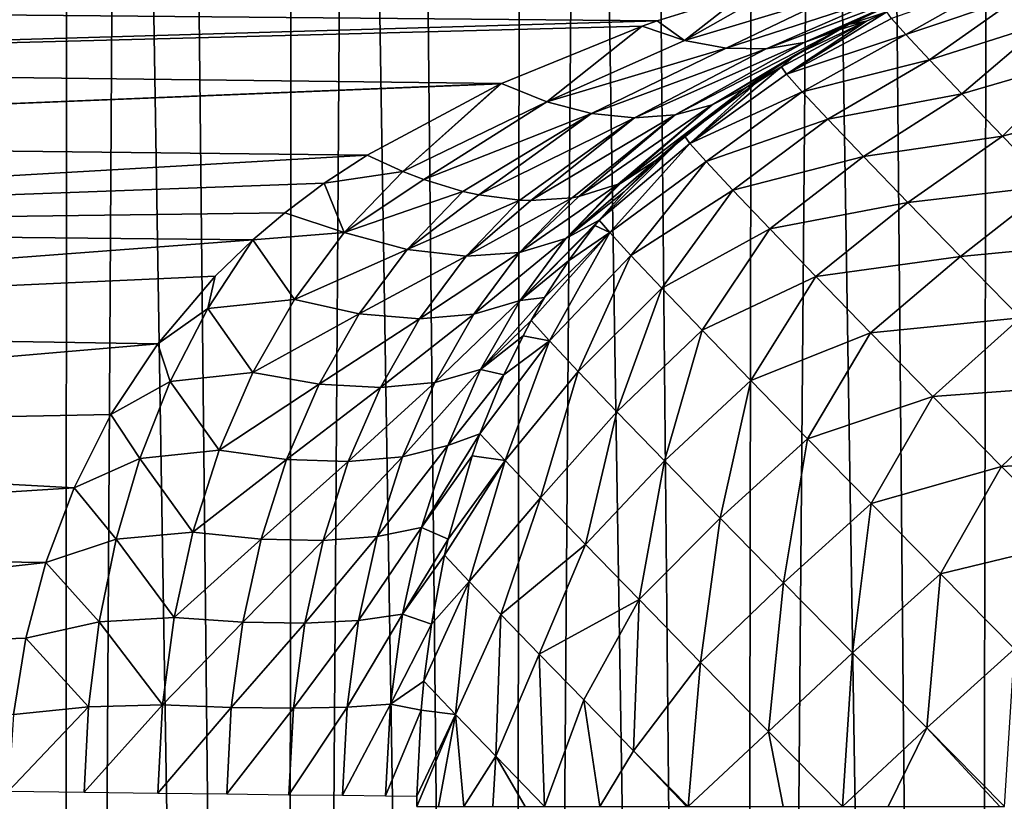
# Model space of a CAD drawing. Header units: millimetres. Extents: x -110 to 110, y 0 to 80.
# Tile 291 of 439: x 67.55 to 69.82, y 26.05 to 27.85. Entities that reach past the tile are written whole.
import ezdxf

# ---------------------------------------------------------------- set-up
doc = ezdxf.new("R2010")
doc.units = ezdxf.units.MM
doc.header["$LTSCALE"] = 59.460957
for name, color, linetype in [('103', 7, 'CONTINUOUS'), ('146', 7, 'CONTINUOUS'), ('229', 7, 'CONTINUOUS'), ('230', 7, 'CONTINUOUS'), ('30', 7, 'CONTINUOUS'), ('54', 7, 'CONTINUOUS'), ('6', 7, 'CONTINUOUS'), ('92', 7, 'CONTINUOUS')]:
    doc.layers.add(name, color=color, linetype=linetype)

msp = doc.modelspace()

# ---------------------------------------------------------------- linework, layer by layer
at = {"layer": '103', "color": 7, "linetype": 'CONTINUOUS'}
for points in [[(69.5602, 27.8517, 50.2725), (69.5932, 27.8146, 50.5086), (69.8196, 27.9432, 50.2752), (69.5602, 27.8517, 50.2725)], [(69.8196, 27.9432, 50.2752), (69.5932, 27.8146, 50.5086), (69.8551, 27.9036, 50.5117), (69.8196, 27.9432, 50.2752)], [(69.5932, 27.8146, 50.5086), (69.6475, 27.7563, 50.7363), (69.8551, 27.9036, 50.5117), (69.5932, 27.8146, 50.5086)], [(69.8551, 27.9036, 50.5117), (69.6475, 27.7563, 50.7363), (69.9135, 27.8412, 50.7386), (69.8551, 27.9036, 50.5117)], [(69.5491, 27.867, 50.032), (69.5019, 27.8456, 50.0316), (69.3178, 27.7235, 50.2868), (69.5491, 27.867, 50.032)], [(69.5491, 27.867, 50.032), (69.3178, 27.7235, 50.2868), (69.5602, 27.8517, 50.2725), (69.5491, 27.867, 50.032)], [(69.5019, 27.8456, 50.0316), (69.3057, 27.7401, 50.0298), (69.3178, 27.7235, 50.2868), (69.5019, 27.8456, 50.0316)], [(69.5602, 27.8517, 50.2725), (69.3178, 27.7235, 50.2868), (69.5932, 27.8146, 50.5086), (69.5602, 27.8517, 50.2725)], [(69.6475, 27.7563, 50.7363), (69.7223, 27.6778, 50.9519), (69.9135, 27.8412, 50.7386), (69.6475, 27.7563, 50.7363)], [(69.9135, 27.8412, 50.7386), (69.7223, 27.6778, 50.9519), (69.9936, 27.7573, 50.9514), (69.9135, 27.8412, 50.7386)], [(69.3178, 27.7235, 50.2868), (69.3539, 27.683, 50.5389), (69.5932, 27.8146, 50.5086), (69.3178, 27.7235, 50.2868)], [(69.5932, 27.8146, 50.5086), (69.3539, 27.683, 50.5389), (69.6475, 27.7563, 50.7363), (69.5932, 27.8146, 50.5086)], [(69.3539, 27.683, 50.5389), (69.4132, 27.6194, 50.7817), (69.6475, 27.7563, 50.7363), (69.3539, 27.683, 50.5389)], [(69.6475, 27.7563, 50.7363), (69.4132, 27.6194, 50.7817), (69.7223, 27.6778, 50.9519), (69.6475, 27.7563, 50.7363)], [(69.7223, 27.6778, 50.9519), (69.8163, 27.5803, 51.1515), (69.9936, 27.7573, 50.9514), (69.7223, 27.6778, 50.9519)], [(69.9936, 27.7573, 50.9514), (69.8163, 27.5803, 51.1515), (70.094, 27.6535, 51.1461), (69.9936, 27.7573, 50.9514)], [(69.3057, 27.7401, 50.0298), (69.2475, 27.703, 50.0291), (69.0945, 27.5638, 50.2922), (69.3057, 27.7401, 50.0298)], [(69.3057, 27.7401, 50.0298), (69.0945, 27.5638, 50.2922), (69.3178, 27.7235, 50.2868), (69.3057, 27.7401, 50.0298)], [(69.2475, 27.703, 50.0291), (69.082, 27.581, 50.027), (69.0945, 27.5638, 50.2922), (69.2475, 27.703, 50.0291)], [(69.3178, 27.7235, 50.2868), (69.0945, 27.5638, 50.2922), (69.3539, 27.683, 50.5389), (69.3178, 27.7235, 50.2868)], [(69.0945, 27.5638, 50.2922), (69.132, 27.5218, 50.5522), (69.3539, 27.683, 50.5389), (69.0945, 27.5638, 50.2922)], [(69.3539, 27.683, 50.5389), (69.132, 27.5218, 50.5522), (69.4132, 27.6194, 50.7817), (69.3539, 27.683, 50.5389)], [(69.4132, 27.6194, 50.7817), (69.4949, 27.5337, 51.0107), (69.7223, 27.6778, 50.9519), (69.4132, 27.6194, 50.7817)], [(69.7223, 27.6778, 50.9519), (69.4949, 27.5337, 51.0107), (69.8163, 27.5803, 51.1515), (69.7223, 27.6778, 50.9519)], [(69.8163, 27.5803, 51.1515), (69.9279, 27.4655, 51.332), (70.094, 27.6535, 51.1461), (69.8163, 27.5803, 51.1515)], [(69.132, 27.5218, 50.5522), (69.1938, 27.4556, 50.8024), (69.4132, 27.6194, 50.7817), (69.132, 27.5218, 50.5522)], [(69.4132, 27.6194, 50.7817), (69.1938, 27.4556, 50.8024), (69.4949, 27.5337, 51.0107), (69.4132, 27.6194, 50.7817)], [(69.0945, 27.5638, 50.2922), (69.082, 27.581, 50.027), (68.8854, 27.387, 50.1611), (69.0945, 27.5638, 50.2922)], [(68.8854, 27.387, 50.1611), (69.082, 27.581, 50.027), (68.9426, 27.452, 50.1007), (68.8854, 27.387, 50.1611)], [(69.082, 27.581, 50.027), (69.0165, 27.5249, 50.026), (68.9426, 27.452, 50.1007), (69.082, 27.581, 50.027)], [(69.4949, 27.5337, 51.0107), (69.5975, 27.4274, 51.2222), (69.8163, 27.5803, 51.1515), (69.4949, 27.5337, 51.0107)], [(69.8163, 27.5803, 51.1515), (69.5975, 27.4274, 51.2222), (69.9279, 27.4655, 51.332), (69.8163, 27.5803, 51.1515)], [(68.9101, 27.3579, 50.4193), (69.0945, 27.5638, 50.2922), (68.8854, 27.387, 50.1611), (68.9101, 27.3579, 50.4193)], [(69.132, 27.5218, 50.5522), (69.0945, 27.5638, 50.2922), (68.9101, 27.3579, 50.4193), (69.132, 27.5218, 50.5522)], [(68.9585, 27.3051, 50.6705), (69.132, 27.5218, 50.5522), (68.9101, 27.3579, 50.4193), (68.9585, 27.3051, 50.6705)], [(69.1938, 27.4556, 50.8024), (69.132, 27.5218, 50.5522), (68.9585, 27.3051, 50.6705), (69.1938, 27.4556, 50.8024)], [(69.1938, 27.4556, 50.8024), (69.2787, 27.3666, 51.0383), (69.4949, 27.5337, 51.0107), (69.1938, 27.4556, 50.8024)], [(69.4949, 27.5337, 51.0107), (69.2787, 27.3666, 51.0383), (69.5975, 27.4274, 51.2222), (69.4949, 27.5337, 51.0107)], [(69.0297, 27.2297, 50.9102), (69.1938, 27.4556, 50.8024), (68.9585, 27.3051, 50.6705), (69.0297, 27.2297, 50.9102)], [(69.2787, 27.3666, 51.0383), (69.1938, 27.4556, 50.8024), (69.0297, 27.2297, 50.9102), (69.2787, 27.3666, 51.0383)], [(69.5975, 27.4274, 51.2222), (69.719, 27.3025, 51.4122), (69.9279, 27.4655, 51.332), (69.5975, 27.4274, 51.2222)], [(69.9279, 27.4655, 51.332), (69.719, 27.3025, 51.4122), (70.0552, 27.3354, 51.4903), (69.9279, 27.4655, 51.332)], [(69.2787, 27.3666, 51.0383), (69.3852, 27.2563, 51.2557), (69.5975, 27.4274, 51.2222), (69.2787, 27.3666, 51.0383)], [(69.5975, 27.4274, 51.2222), (69.3852, 27.2563, 51.2557), (69.719, 27.3025, 51.4122), (69.5975, 27.4274, 51.2222)], [(68.9101, 27.3579, 50.4193), (68.8854, 27.387, 50.1611), (68.8752, 27.3745, 50.1722), (68.9101, 27.3579, 50.4193)], [(68.9101, 27.3579, 50.4193), (68.8752, 27.3745, 50.1722), (68.814, 27.2929, 50.2398), (68.9101, 27.3579, 50.4193)], [(69.1225, 27.133, 51.1343), (69.2787, 27.3666, 51.0383), (69.0297, 27.2297, 50.9102), (69.1225, 27.133, 51.1343)], [(69.3852, 27.2563, 51.2557), (69.2787, 27.3666, 51.0383), (69.1225, 27.133, 51.1343), (69.3852, 27.2563, 51.2557)], [(68.7707, 27.1082, 50.5943), (68.9101, 27.3579, 50.4193), (68.7283, 27.1549, 50.3389), (68.7707, 27.1082, 50.5943)], [(68.7283, 27.1549, 50.3389), (68.9101, 27.3579, 50.4193), (68.7589, 27.2079, 50.303), (68.7283, 27.1549, 50.3389)], [(68.7589, 27.2079, 50.303), (68.9101, 27.3579, 50.4193), (68.814, 27.2929, 50.2398), (68.7589, 27.2079, 50.303)], [(68.9585, 27.3051, 50.6705), (68.9101, 27.3579, 50.4193), (68.7707, 27.1082, 50.5943), (68.9585, 27.3051, 50.6705)], [(69.719, 27.3025, 51.4122), (69.8575, 27.1611, 51.5775), (70.0552, 27.3354, 51.4903), (69.719, 27.3025, 51.4122)], [(68.8369, 27.0377, 50.8392), (68.9585, 27.3051, 50.6705), (68.7707, 27.1082, 50.5943), (68.8369, 27.0377, 50.8392)], [(69.0297, 27.2297, 50.9102), (68.9585, 27.3051, 50.6705), (68.8369, 27.0377, 50.8392), (69.0297, 27.2297, 50.9102)], [(69.3852, 27.2563, 51.2557), (69.5115, 27.1266, 51.4507), (69.719, 27.3025, 51.4122), (69.3852, 27.2563, 51.2557)], [(69.719, 27.3025, 51.4122), (69.5115, 27.1266, 51.4507), (69.8575, 27.1611, 51.5775), (69.719, 27.3025, 51.4122)], [(69.2353, 27.0166, 51.3391), (69.3852, 27.2563, 51.2557), (69.1225, 27.133, 51.1343), (69.2353, 27.0166, 51.3391)], [(69.5115, 27.1266, 51.4507), (69.3852, 27.2563, 51.2557), (69.2353, 27.0166, 51.3391), (69.5115, 27.1266, 51.4507)], [(68.9257, 26.9449, 51.069), (69.0297, 27.2297, 50.9102), (68.8369, 27.0377, 50.8392), (68.9257, 26.9449, 51.069)], [(69.1225, 27.133, 51.1343), (69.0297, 27.2297, 50.9102), (68.9257, 26.9449, 51.069), (69.1225, 27.133, 51.1343)], [(69.5115, 27.1266, 51.4507), (69.6552, 26.9799, 51.6198), (69.8575, 27.1611, 51.5775), (69.5115, 27.1266, 51.4507)], [(69.8575, 27.1611, 51.5775), (69.6552, 26.9799, 51.6198), (70.0105, 27.0057, 51.7151), (69.8575, 27.1611, 51.5775)], [(68.7707, 27.1082, 50.5943), (68.7283, 27.1549, 50.3389), (68.7094, 27.1199, 50.3614), (68.7707, 27.1082, 50.5943)], [(68.7707, 27.1082, 50.5943), (68.7094, 27.1199, 50.3614), (68.6653, 27.0295, 50.4148), (68.7707, 27.1082, 50.5943)], [(69.0356, 26.8313, 51.2797), (69.1225, 27.133, 51.1343), (68.9257, 26.9449, 51.069), (69.0356, 26.8313, 51.2797)], [(69.2353, 27.0166, 51.3391), (69.1225, 27.133, 51.1343), (69.0356, 26.8313, 51.2797), (69.2353, 27.0166, 51.3391)], [(69.3662, 26.8825, 51.5209), (69.5115, 27.1266, 51.4507), (69.2353, 27.0166, 51.3391), (69.3662, 26.8825, 51.5209)], [(69.6552, 26.9799, 51.6198), (69.5115, 27.1266, 51.4507), (69.3662, 26.8825, 51.5209), (69.6552, 26.9799, 51.6198)], [(68.6678, 26.832, 50.7311), (68.7707, 27.1082, 50.5943), (68.61, 26.894, 50.4835), (68.6678, 26.832, 50.7311)], [(68.61, 26.894, 50.4835), (68.7707, 27.1082, 50.5943), (68.6653, 27.0295, 50.4148), (68.61, 26.894, 50.4835)], [(68.8369, 27.0377, 50.8392), (68.7707, 27.1082, 50.5943), (68.6678, 26.832, 50.7311), (68.8369, 27.0377, 50.8392)], [(68.7495, 26.7462, 50.9653), (68.8369, 27.0377, 50.8392), (68.6678, 26.832, 50.7311), (68.7495, 26.7462, 50.9653)], [(68.9257, 26.9449, 51.069), (68.8369, 27.0377, 50.8392), (68.7495, 26.7462, 50.9653), (68.9257, 26.9449, 51.069)], [(69.1645, 26.6991, 51.4674), (69.2353, 27.0166, 51.3391), (69.0356, 26.8313, 51.2797), (69.1645, 26.6991, 51.4674)], [(69.3662, 26.8825, 51.5209), (69.2353, 27.0166, 51.3391), (69.1645, 26.6991, 51.4674), (69.3662, 26.8825, 51.5209)], [(69.6552, 26.9799, 51.6198), (69.8138, 26.8188, 51.76), (70.0105, 27.0057, 51.7151), (69.6552, 26.9799, 51.6198)], [(70.0105, 27.0057, 51.7151), (69.8138, 26.8188, 51.76), (70.1753, 26.8391, 51.8227), (70.0105, 27.0057, 51.7151)], [(69.513, 26.733, 51.6768), (69.6552, 26.9799, 51.6198), (69.3662, 26.8825, 51.5209), (69.513, 26.733, 51.6768)], [(69.8138, 26.8188, 51.76), (69.6552, 26.9799, 51.6198), (69.513, 26.733, 51.6768), (69.8138, 26.8188, 51.76)], [(68.8533, 26.6387, 51.181), (68.9257, 26.9449, 51.069), (68.7495, 26.7462, 50.9653), (68.8533, 26.6387, 51.181)], [(69.0356, 26.8313, 51.2797), (68.9257, 26.9449, 51.069), (68.8533, 26.6387, 51.181), (69.0356, 26.8313, 51.2797)], [(68.6678, 26.832, 50.7311), (68.61, 26.894, 50.4835), (68.592, 26.8428, 50.5062), (68.6678, 26.832, 50.7311)], [(69.3102, 26.5505, 51.6287), (69.3662, 26.8825, 51.5209), (69.1645, 26.6991, 51.4674), (69.3102, 26.5505, 51.6287)], [(69.513, 26.733, 51.6768), (69.3662, 26.8825, 51.5209), (69.3102, 26.5505, 51.6287), (69.513, 26.733, 51.6768)], [(68.6678, 26.832, 50.7311), (68.592, 26.8428, 50.5062), (68.5367, 26.6505, 50.5769), (68.6678, 26.832, 50.7311)], [(69.8138, 26.8188, 51.76), (69.9846, 26.6461, 51.8688), (70.1753, 26.8391, 51.8227), (69.8138, 26.8188, 51.76)], [(68.5851, 26.5535, 50.7848), (68.6678, 26.832, 50.7311), (68.5282, 26.6138, 50.5879), (68.5851, 26.5535, 50.7848)], [(68.5282, 26.6138, 50.5879), (68.6678, 26.832, 50.7311), (68.5367, 26.6505, 50.5769), (68.5282, 26.6138, 50.5879)], [(68.7495, 26.7462, 50.9653), (68.6678, 26.832, 50.7311), (68.5851, 26.5535, 50.7848), (68.7495, 26.7462, 50.9653)], [(68.9772, 26.5113, 51.3742), (69.0356, 26.8313, 51.2797), (68.8533, 26.6387, 51.181), (68.9772, 26.5113, 51.3742)], [(69.1645, 26.6991, 51.4674), (69.0356, 26.8313, 51.2797), (68.9772, 26.5113, 51.3742), (69.1645, 26.6991, 51.4674)], [(69.6731, 26.5706, 51.804), (69.8138, 26.8188, 51.76), (69.513, 26.733, 51.6768), (69.6731, 26.5706, 51.804)], [(69.9846, 26.6461, 51.8688), (69.8138, 26.8188, 51.76), (69.6731, 26.5706, 51.804), (69.9846, 26.6461, 51.8688)], [(68.6584, 26.4769, 50.971), (68.7495, 26.7462, 50.9653), (68.5851, 26.5535, 50.7848), (68.6584, 26.4769, 50.971)], [(68.8533, 26.6387, 51.181), (68.7495, 26.7462, 50.9653), (68.6584, 26.4769, 50.971), (68.8533, 26.6387, 51.181)], [(69.4701, 26.3883, 51.7609), (69.513, 26.733, 51.6768), (69.3102, 26.5505, 51.6287), (69.4701, 26.3883, 51.7609)], [(69.6731, 26.5706, 51.804), (69.513, 26.733, 51.6768), (69.4701, 26.3883, 51.7609), (69.6731, 26.5706, 51.804)], [(69.119, 26.3665, 51.541), (69.1645, 26.6991, 51.4674), (68.9772, 26.5113, 51.3742), (69.119, 26.3665, 51.541)], [(69.3102, 26.5505, 51.6287), (69.1645, 26.6991, 51.4674), (69.119, 26.3665, 51.541), (69.3102, 26.5505, 51.6287)], [(68.7469, 26.3854, 51.1433), (68.8533, 26.6387, 51.181), (68.6584, 26.4769, 50.971), (68.7469, 26.3854, 51.1433)], [(68.9772, 26.5113, 51.3742), (68.8533, 26.6387, 51.181), (68.7469, 26.3854, 51.1433), (68.9772, 26.5113, 51.3742)], [(69.8439, 26.3981, 51.9005), (69.9846, 26.6461, 51.8688), (69.6731, 26.5706, 51.804), (69.8439, 26.3981, 51.9005)], [(68.5851, 26.5535, 50.7848), (68.5282, 26.6138, 50.5879), (68.4978, 26.4546, 50.6269), (68.5851, 26.5535, 50.7848)], [(69.6413, 26.2154, 51.8615), (69.6731, 26.5706, 51.804), (69.4701, 26.3883, 51.7609), (69.6413, 26.2154, 51.8615)], [(69.8439, 26.3981, 51.9005), (69.6731, 26.5706, 51.804), (69.6413, 26.2154, 51.8615), (69.8439, 26.3981, 51.9005)], [(68.4804, 26.3235, 50.649), (68.5851, 26.5535, 50.7848), (68.4978, 26.4546, 50.6269), (68.4804, 26.3235, 50.649)], [(68.4804, 26.3235, 50.649), (68.5536, 26.2467, 50.8532), (68.5851, 26.5535, 50.7848), (68.4804, 26.3235, 50.649)], [(68.5536, 26.2467, 50.8532), (68.6584, 26.4769, 50.971), (68.5851, 26.5535, 50.7848), (68.5536, 26.2467, 50.8532)], [(69.276, 26.2072, 51.6783), (69.3102, 26.5505, 51.6287), (69.119, 26.3665, 51.541), (69.276, 26.2072, 51.6783)], [(69.4701, 26.3883, 51.7609), (69.3102, 26.5505, 51.6287), (69.276, 26.2072, 51.6783), (69.4701, 26.3883, 51.7609)], [(68.8494, 26.2802, 51.2992), (68.9772, 26.5113, 51.3742), (68.7469, 26.3854, 51.1433), (68.8494, 26.2802, 51.2992)], [(68.9644, 26.1627, 51.4366), (68.9772, 26.5113, 51.3742), (68.8494, 26.2802, 51.2992), (68.9644, 26.1627, 51.4366)], [(69.119, 26.3665, 51.541), (68.9772, 26.5113, 51.3742), (68.9644, 26.1627, 51.4366), (69.119, 26.3665, 51.541)], [(68.5536, 26.2467, 50.8532), (68.6464, 26.1506, 51.0413), (68.6584, 26.4769, 50.971), (68.5536, 26.2467, 50.8532)], [(68.6464, 26.1506, 51.0413), (68.7469, 26.3854, 51.1433), (68.6584, 26.4769, 50.971), (68.6464, 26.1506, 51.0413)], [(68.6464, 26.1506, 51.0413), (68.759, 26.0346, 51.2119), (68.7469, 26.3854, 51.1433), (68.6464, 26.1506, 51.0413)], [(68.759, 26.0346, 51.2119), (68.8494, 26.2802, 51.2992), (68.7469, 26.3854, 51.1433), (68.759, 26.0346, 51.2119)], [(69.4465, 26.0346, 51.7843), (69.4701, 26.3883, 51.7609), (69.276, 26.2072, 51.6783), (69.4465, 26.0346, 51.7843)], [(69.4465, 26.0346, 51.7843), (69.6413, 26.2154, 51.8615), (69.4701, 26.3883, 51.7609), (69.4465, 26.0346, 51.7843)], [(69.8208, 26.0346, 51.9287), (69.8439, 26.3981, 51.9005), (69.6413, 26.2154, 51.8615), (69.8208, 26.0346, 51.9287)], [(69.0904, 26.0346, 51.5535), (69.119, 26.3665, 51.541), (68.9644, 26.1627, 51.4366), (69.0904, 26.0346, 51.5535)], [(69.0904, 26.0346, 51.5535), (69.276, 26.2072, 51.6783), (69.119, 26.3665, 51.541), (69.0904, 26.0346, 51.5535)], [(68.4804, 26.3235, 50.649), (68.474, 26.2567, 50.6568), (68.5536, 26.2467, 50.8532), (68.4804, 26.3235, 50.649)], [(68.759, 26.0346, 51.2119), (68.8868, 26.0346, 51.3635), (68.8494, 26.2802, 51.2992), (68.759, 26.0346, 51.2119)], [(68.8868, 26.0346, 51.3635), (68.9644, 26.1627, 51.4366), (68.8494, 26.2802, 51.2992), (68.8868, 26.0346, 51.3635)], [(68.474, 26.2567, 50.6568), (68.4645, 26.0579, 50.6667), (68.5536, 26.2467, 50.8532), (68.474, 26.2567, 50.6568)], [(68.4645, 26.0579, 50.6667), (68.4644, 26.0346, 50.6667), (68.5536, 26.2467, 50.8532), (68.4645, 26.0579, 50.6667)], [(68.4644, 26.0346, 50.6667), (68.5143, 26.0346, 50.794), (68.5536, 26.2467, 50.8532), (68.4644, 26.0346, 50.6667)], [(68.5143, 26.0346, 50.794), (68.5729, 26.0346, 50.9175), (68.5536, 26.2467, 50.8532), (68.5143, 26.0346, 50.794)], [(68.5536, 26.2467, 50.8532), (68.5729, 26.0346, 50.9175), (68.6464, 26.1506, 51.0413), (68.5536, 26.2467, 50.8532)], [(69.0904, 26.0346, 51.5535), (69.3096, 26.0346, 51.7081), (69.276, 26.2072, 51.6783), (69.0904, 26.0346, 51.5535)], [(69.3096, 26.0346, 51.7081), (69.4465, 26.0346, 51.7843), (69.276, 26.2072, 51.6783), (69.3096, 26.0346, 51.7081)], [(69.4465, 26.0346, 51.7843), (69.5522, 26.0346, 51.834), (69.6413, 26.2154, 51.8615), (69.4465, 26.0346, 51.7843)], [(69.5522, 26.0346, 51.834), (69.8097, 26.0346, 51.9256), (69.6413, 26.2154, 51.8615), (69.5522, 26.0346, 51.834)], [(69.8097, 26.0346, 51.9256), (69.8208, 26.0346, 51.9287), (69.6413, 26.2154, 51.8615), (69.8097, 26.0346, 51.9256)], [(68.8868, 26.0346, 51.3635), (69.0864, 26.0346, 51.5503), (68.9644, 26.1627, 51.4366), (68.8868, 26.0346, 51.3635)], [(69.0864, 26.0346, 51.5503), (69.0904, 26.0346, 51.5535), (68.9644, 26.1627, 51.4366), (69.0864, 26.0346, 51.5503)], [(68.5729, 26.0346, 50.9175), (68.6397, 26.0346, 51.0368), (68.6464, 26.1506, 51.0413), (68.5729, 26.0346, 50.9175)], [(68.6397, 26.0346, 51.0368), (68.7146, 26.0346, 51.1513), (68.6464, 26.1506, 51.0413), (68.6397, 26.0346, 51.0368)], [(68.7146, 26.0346, 51.1513), (68.759, 26.0346, 51.2119), (68.6464, 26.1506, 51.0413), (68.7146, 26.0346, 51.1513)], [(68.4644, 26.0346, 50.6667), (68.4645, 26.0579, 50.6667), (68.4644, 26.0463, 50.6667), (68.4644, 26.0346, 50.6667)]]:
    msp.add_3dface(points, dxfattribs=at)
at = {"layer": '146', "color": 7, "linetype": 'CONTINUOUS'}
for points in [[(69.2193, 27.9086, 48.786), (65.4213, 27.8789, 48.8521), (69.0193, 27.8462, 48.9183), (69.2193, 27.9086, 48.786)], [(65.4213, 27.8789, 48.8521), (65.4213, 27.7408, 49.0985), (69.0193, 27.8462, 48.9183), (65.4213, 27.8789, 48.8521)], [(69.0193, 27.8462, 48.9183), (65.4213, 27.7408, 49.0985), (68.9842, 27.8341, 48.9414), (69.0193, 27.8462, 48.9183)], [(68.9842, 27.8341, 48.9414), (65.4213, 27.7408, 49.0985), (68.6596, 27.7019, 49.1556), (68.9842, 27.8341, 48.9414)], [(65.4213, 27.7408, 49.0985), (65.4213, 27.5694, 49.323), (68.6596, 27.7019, 49.1556), (65.4213, 27.7408, 49.0985)], [(68.6596, 27.7019, 49.1556), (65.4213, 27.5694, 49.323), (68.6575, 27.7009, 49.157), (68.6596, 27.7019, 49.1556)], [(65.4213, 27.5694, 49.323), (68.3497, 27.5365, 49.3593), (68.6575, 27.7009, 49.157), (65.4213, 27.5694, 49.323)], [(65.4213, 27.5694, 49.323), (65.4213, 27.3681, 49.5211), (68.3497, 27.5365, 49.3593), (65.4213, 27.5694, 49.323)], [(68.3497, 27.5365, 49.3593), (65.4213, 27.3681, 49.5211), (68.2507, 27.472, 49.4259), (68.3497, 27.5365, 49.3593)], [(68.2507, 27.472, 49.4259), (65.4213, 27.3681, 49.5211), (68.1594, 27.4037, 49.4899), (68.2507, 27.472, 49.4259)], [(68.1594, 27.4037, 49.4899), (65.4213, 27.3681, 49.5211), (68.0859, 27.3414, 49.5434), (68.1594, 27.4037, 49.4899)], [(65.4213, 27.3681, 49.5211), (65.4213, 27.1408, 49.6889), (68.0859, 27.3414, 49.5434), (65.4213, 27.3681, 49.5211)], [(68.0859, 27.3414, 49.5434), (65.4213, 27.1408, 49.6889), (67.999, 27.2577, 49.6088), (68.0859, 27.3414, 49.5434)], [(67.999, 27.2577, 49.6088), (65.4213, 27.1408, 49.6889), (67.8662, 27.1016, 49.7131), (67.999, 27.2577, 49.6088)], [(65.4213, 27.1408, 49.6889), (65.4213, 26.8922, 49.823), (67.8662, 27.1016, 49.7131), (65.4213, 27.1408, 49.6889)], [(67.8662, 27.1016, 49.7131), (65.4213, 26.8922, 49.823), (67.7583, 26.9382, 49.8015), (67.8662, 27.1016, 49.7131)], [(67.7583, 26.9382, 49.8015), (65.4213, 26.8922, 49.823), (67.673, 26.7695, 49.8735), (67.7583, 26.9382, 49.8015)], [(65.4213, 26.8922, 49.823), (65.4213, 26.6272, 49.9207), (67.673, 26.7695, 49.8735), (65.4213, 26.8922, 49.823)], [(67.673, 26.7695, 49.8735), (65.4213, 26.6272, 49.9207), (67.608, 26.5971, 49.9292), (67.673, 26.7695, 49.8735)], [(65.4213, 26.6272, 49.9207), (65.4213, 26.351, 49.9801), (67.608, 26.5971, 49.9292), (65.4213, 26.6272, 49.9207)], [(67.608, 26.5971, 49.9292), (65.4213, 26.351, 49.9801), (67.5619, 26.4224, 49.9686), (67.608, 26.5971, 49.9292)], [(67.5619, 26.4224, 49.9686), (65.4213, 26.351, 49.9801), (67.5334, 26.2462, 49.9922), (67.5619, 26.4224, 49.9686)]]:
    msp.add_3dface(points, dxfattribs=at)
at = {"layer": '229', "color": 7, "linetype": 'CONTINUOUS'}
for points in [[(68.3497, 27.5365, 49.3593), (68.2507, 27.472, 49.4259), (68.432, 27.4987, 49.4079), (68.3497, 27.5365, 49.3593)], [(68.9426, 27.452, 50.1007), (69.0165, 27.5249, 50.026), (68.8084, 27.3442, 50.0091), (68.9426, 27.452, 50.1007)], [(68.8084, 27.3442, 50.0091), (69.0165, 27.5249, 50.026), (68.935, 27.4722, 49.8944), (68.8084, 27.3442, 50.0091)], [(68.432, 27.4987, 49.4079), (68.2507, 27.472, 49.4259), (68.2969, 27.3583, 49.5467), (68.432, 27.4987, 49.4079)], [(68.432, 27.4987, 49.4079), (68.2969, 27.3583, 49.5467), (68.4803, 27.4802, 49.4398), (68.432, 27.4987, 49.4079)], [(68.4803, 27.4802, 49.4398), (68.2969, 27.3583, 49.5467), (68.5704, 27.4531, 49.5063), (68.4803, 27.4802, 49.4398)], [(68.2507, 27.472, 49.4259), (68.1594, 27.4037, 49.4899), (68.2969, 27.3583, 49.5467), (68.2507, 27.472, 49.4259)], [(68.5704, 27.4531, 49.5063), (68.2969, 27.3583, 49.5467), (68.4416, 27.3191, 49.6386), (68.5704, 27.4531, 49.5063)], [(68.5704, 27.4531, 49.5063), (68.4416, 27.3191, 49.6386), (68.6075, 27.4449, 49.5363), (68.5704, 27.4531, 49.5063)], [(68.8379, 27.4409, 49.7667), (68.7013, 27.312, 49.8734), (68.9288, 27.4694, 49.8854), (68.8379, 27.4409, 49.7667)], [(68.9288, 27.4694, 49.8854), (68.7013, 27.312, 49.8734), (68.8084, 27.3442, 50.0091), (68.9288, 27.4694, 49.8854)], [(68.9288, 27.4694, 49.8854), (68.8084, 27.3442, 50.0091), (68.935, 27.4722, 49.8944), (68.9288, 27.4694, 49.8854)], [(68.6075, 27.4449, 49.5363), (68.4416, 27.3191, 49.6386), (68.702, 27.4327, 49.6211), (68.6075, 27.4449, 49.5363)], [(68.702, 27.4327, 49.6211), (68.4416, 27.3191, 49.6386), (68.5778, 27.3036, 49.7486), (68.702, 27.4327, 49.6211)], [(68.8227, 27.4382, 49.7488), (68.5778, 27.3036, 49.7486), (68.7013, 27.312, 49.8734), (68.8227, 27.4382, 49.7488)], [(68.7277, 27.4317, 49.6463), (68.5778, 27.3036, 49.7486), (68.8227, 27.4382, 49.7488), (68.7277, 27.4317, 49.6463)], [(68.702, 27.4327, 49.6211), (68.5778, 27.3036, 49.7486), (68.7277, 27.4317, 49.6463), (68.702, 27.4327, 49.6211)], [(68.8227, 27.4382, 49.7488), (68.7013, 27.312, 49.8734), (68.8379, 27.4409, 49.7667), (68.8227, 27.4382, 49.7488)], [(68.8854, 27.387, 50.1611), (68.9426, 27.452, 50.1007), (68.8084, 27.3442, 50.0091), (68.8854, 27.387, 50.1611)], [(68.1594, 27.4037, 49.4899), (68.0859, 27.3414, 49.5434), (68.2969, 27.3583, 49.5467), (68.1594, 27.4037, 49.4899)], [(68.8752, 27.3745, 50.1722), (68.8854, 27.387, 50.1611), (68.7026, 27.2015, 50.1263), (68.8752, 27.3745, 50.1722)], [(68.8854, 27.387, 50.1611), (68.8084, 27.3442, 50.0091), (68.7026, 27.2015, 50.1263), (68.8854, 27.387, 50.1611)], [(68.814, 27.2929, 50.2398), (68.8752, 27.3745, 50.1722), (68.7026, 27.2015, 50.1263), (68.814, 27.2929, 50.2398)], [(68.0859, 27.3414, 49.5434), (67.999, 27.2577, 49.6088), (67.9817, 27.1829, 49.6626), (68.0859, 27.3414, 49.5434)], [(68.1819, 27.2033, 49.6741), (68.0859, 27.3414, 49.5434), (67.9817, 27.1829, 49.6626), (68.1819, 27.2033, 49.6741)], [(68.2969, 27.3583, 49.5467), (68.0859, 27.3414, 49.5434), (68.1819, 27.2033, 49.6741), (68.2969, 27.3583, 49.5467)], [(68.2969, 27.3583, 49.5467), (68.1819, 27.2033, 49.6741), (68.4416, 27.3191, 49.6386), (68.2969, 27.3583, 49.5467)], [(68.7013, 27.312, 49.8734), (68.5958, 27.1697, 49.9904), (68.8084, 27.3442, 50.0091), (68.7013, 27.312, 49.8734)], [(68.8084, 27.3442, 50.0091), (68.5958, 27.1697, 49.9904), (68.7026, 27.2015, 50.1263), (68.8084, 27.3442, 50.0091)], [(68.4416, 27.3191, 49.6386), (68.1819, 27.2033, 49.6741), (68.3313, 27.1706, 49.7607), (68.4416, 27.3191, 49.6386)], [(68.4416, 27.3191, 49.6386), (68.3313, 27.1706, 49.7607), (68.5778, 27.3036, 49.7486), (68.4416, 27.3191, 49.6386)], [(68.5778, 27.3036, 49.7486), (68.3313, 27.1706, 49.7607), (68.4707, 27.1593, 49.8672), (68.5778, 27.3036, 49.7486)], [(68.5778, 27.3036, 49.7486), (68.4707, 27.1593, 49.8672), (68.7013, 27.312, 49.8734), (68.5778, 27.3036, 49.7486)], [(68.7013, 27.312, 49.8734), (68.4707, 27.1593, 49.8672), (68.5958, 27.1697, 49.9904), (68.7013, 27.312, 49.8734)], [(68.7589, 27.2079, 50.303), (68.814, 27.2929, 50.2398), (68.7026, 27.2015, 50.1263), (68.7589, 27.2079, 50.303)], [(67.999, 27.2577, 49.6088), (67.8662, 27.1016, 49.7131), (67.9817, 27.1829, 49.6626), (67.999, 27.2577, 49.6088)], [(68.0859, 27.0353, 49.787), (68.1819, 27.2033, 49.6741), (67.9817, 27.1829, 49.6626), (68.0859, 27.0353, 49.787)], [(68.1819, 27.2033, 49.6741), (68.0859, 27.0353, 49.787), (68.3313, 27.1706, 49.7607), (68.1819, 27.2033, 49.6741)], [(68.7589, 27.2079, 50.303), (68.7026, 27.2015, 50.1263), (68.6115, 27.042, 50.2335), (68.7589, 27.2079, 50.303)], [(68.7283, 27.1549, 50.3389), (68.7589, 27.2079, 50.303), (68.6115, 27.042, 50.2335), (68.7283, 27.1549, 50.3389)], [(67.8662, 27.1016, 49.7131), (67.8951, 27.0145, 49.7665), (67.9817, 27.1829, 49.6626), (67.8662, 27.1016, 49.7131)], [(67.8951, 27.0145, 49.7665), (68.0859, 27.0353, 49.787), (67.9817, 27.1829, 49.6626), (67.8951, 27.0145, 49.7665)], [(68.5958, 27.1697, 49.9904), (68.5058, 27.0121, 50.0962), (68.7026, 27.2015, 50.1263), (68.5958, 27.1697, 49.9904)], [(68.7026, 27.2015, 50.1263), (68.5058, 27.0121, 50.0962), (68.6115, 27.042, 50.2335), (68.7026, 27.2015, 50.1263)], [(68.3313, 27.1706, 49.7607), (68.0859, 27.0353, 49.787), (68.2389, 27.0087, 49.8695), (68.3313, 27.1706, 49.7607)], [(68.3313, 27.1706, 49.7607), (68.2389, 27.0087, 49.8695), (68.4707, 27.1593, 49.8672), (68.3313, 27.1706, 49.7607)], [(68.4707, 27.1593, 49.8672), (68.2389, 27.0087, 49.8695), (68.3803, 27.0009, 49.9736), (68.4707, 27.1593, 49.8672)], [(68.4707, 27.1593, 49.8672), (68.3803, 27.0009, 49.9736), (68.5958, 27.1697, 49.9904), (68.4707, 27.1593, 49.8672)], [(68.5958, 27.1697, 49.9904), (68.3803, 27.0009, 49.9736), (68.5058, 27.0121, 50.0962), (68.5958, 27.1697, 49.9904)], [(68.7094, 27.1199, 50.3614), (68.7283, 27.1549, 50.3389), (68.6115, 27.042, 50.2335), (68.7094, 27.1199, 50.3614)], [(68.6653, 27.0295, 50.4148), (68.7094, 27.1199, 50.3614), (68.6115, 27.042, 50.2335), (68.6653, 27.0295, 50.4148)], [(67.8662, 27.1016, 49.7131), (67.7583, 26.9382, 49.8015), (67.8951, 27.0145, 49.7665), (67.8662, 27.1016, 49.7131)], [(68.008, 26.8558, 49.8829), (68.0859, 27.0353, 49.787), (67.8951, 27.0145, 49.7665), (68.008, 26.8558, 49.8829)], [(68.0859, 27.0353, 49.787), (68.008, 26.8558, 49.8829), (68.2389, 27.0087, 49.8695), (68.0859, 27.0353, 49.787)], [(68.5058, 27.0121, 50.0962), (68.4314, 26.8405, 50.1878), (68.6115, 27.042, 50.2335), (68.5058, 27.0121, 50.0962)], [(68.6115, 27.042, 50.2335), (68.4314, 26.8405, 50.1878), (68.5356, 26.8668, 50.327), (68.6115, 27.042, 50.2335)], [(68.6653, 27.0295, 50.4148), (68.6115, 27.042, 50.2335), (68.5356, 26.8668, 50.327), (68.6653, 27.0295, 50.4148)], [(68.61, 26.894, 50.4835), (68.6653, 27.0295, 50.4148), (68.5356, 26.8668, 50.327), (68.61, 26.894, 50.4835)], [(67.7583, 26.9382, 49.8015), (67.8248, 26.8366, 49.8541), (67.8951, 27.0145, 49.7665), (67.7583, 26.9382, 49.8015)], [(67.8248, 26.8366, 49.8541), (68.008, 26.8558, 49.8829), (67.8951, 27.0145, 49.7665), (67.8248, 26.8366, 49.8541)], [(68.2389, 27.0087, 49.8695), (68.008, 26.8558, 49.8829), (68.1635, 26.8349, 49.9623), (68.2389, 27.0087, 49.8695)], [(68.2389, 27.0087, 49.8695), (68.1635, 26.8349, 49.9623), (68.3803, 27.0009, 49.9736), (68.2389, 27.0087, 49.8695)], [(68.3803, 27.0009, 49.9736), (68.1635, 26.8349, 49.9623), (68.3061, 26.8297, 50.065), (68.3803, 27.0009, 49.9736)], [(68.3803, 27.0009, 49.9736), (68.3061, 26.8297, 50.065), (68.5058, 27.0121, 50.0962), (68.3803, 27.0009, 49.9736)], [(68.5058, 27.0121, 50.0962), (68.3061, 26.8297, 50.065), (68.4314, 26.8405, 50.1878), (68.5058, 27.0121, 50.0962)], [(67.7583, 26.9382, 49.8015), (67.673, 26.7695, 49.8735), (67.8248, 26.8366, 49.8541), (67.7583, 26.9382, 49.8015)], [(68.61, 26.894, 50.4835), (68.5356, 26.8668, 50.327), (68.4752, 26.678, 50.4036), (68.61, 26.894, 50.4835)], [(68.592, 26.8428, 50.5062), (68.61, 26.894, 50.4835), (68.4752, 26.678, 50.4036), (68.592, 26.8428, 50.5062)], [(68.5356, 26.8668, 50.327), (68.3727, 26.6569, 50.2624), (68.4752, 26.678, 50.4036), (68.5356, 26.8668, 50.327)], [(68.4314, 26.8405, 50.1878), (68.3727, 26.6569, 50.2624), (68.5356, 26.8668, 50.327), (68.4314, 26.8405, 50.1878)], [(67.9476, 26.6667, 49.9597), (68.008, 26.8558, 49.8829), (67.8248, 26.8366, 49.8541), (67.9476, 26.6667, 49.9597)], [(68.008, 26.8558, 49.8829), (67.9476, 26.6667, 49.9597), (68.1635, 26.8349, 49.9623), (68.008, 26.8558, 49.8829)], [(68.3061, 26.8297, 50.065), (68.2479, 26.6478, 50.1389), (68.4314, 26.8405, 50.1878), (68.3061, 26.8297, 50.065)], [(68.4314, 26.8405, 50.1878), (68.2479, 26.6478, 50.1389), (68.3727, 26.6569, 50.2624), (68.4314, 26.8405, 50.1878)], [(68.5367, 26.6505, 50.5769), (68.592, 26.8428, 50.5062), (68.4752, 26.678, 50.4036), (68.5367, 26.6505, 50.5769)], [(67.673, 26.7695, 49.8735), (67.7702, 26.6511, 49.9238), (67.8248, 26.8366, 49.8541), (67.673, 26.7695, 49.8735)], [(67.7702, 26.6511, 49.9238), (67.9476, 26.6667, 49.9597), (67.8248, 26.8366, 49.8541), (67.7702, 26.6511, 49.9238)], [(68.1635, 26.8349, 49.9623), (67.9476, 26.6667, 49.9597), (68.1047, 26.6511, 50.037), (68.1635, 26.8349, 49.9623)], [(68.1635, 26.8349, 49.9623), (68.1047, 26.6511, 50.037), (68.3061, 26.8297, 50.065), (68.1635, 26.8349, 49.9623)], [(68.3061, 26.8297, 50.065), (68.1047, 26.6511, 50.037), (68.2479, 26.6478, 50.1389), (68.3061, 26.8297, 50.065)], [(67.673, 26.7695, 49.8735), (67.608, 26.5971, 49.9292), (67.7702, 26.6511, 49.9238), (67.673, 26.7695, 49.8735)], [(67.904, 26.4704, 50.0157), (67.9476, 26.6667, 49.9597), (67.7702, 26.6511, 49.9238), (67.904, 26.4704, 50.0157)], [(67.9476, 26.6667, 49.9597), (67.904, 26.4704, 50.0157), (68.1047, 26.6511, 50.037), (67.9476, 26.6667, 49.9597)], [(68.3727, 26.6569, 50.2624), (68.3299, 26.4636, 50.3175), (68.4752, 26.678, 50.4036), (68.3727, 26.6569, 50.2624)], [(68.4752, 26.678, 50.4036), (68.3299, 26.4636, 50.3175), (68.431, 26.4782, 50.4606), (68.4752, 26.678, 50.4036)], [(68.5367, 26.6505, 50.5769), (68.4752, 26.678, 50.4036), (68.431, 26.4782, 50.4606), (68.5367, 26.6505, 50.5769)], [(67.608, 26.5971, 49.9292), (67.7309, 26.4598, 49.9744), (67.7702, 26.6511, 49.9238), (67.608, 26.5971, 49.9292)], [(67.7309, 26.4598, 49.9744), (67.904, 26.4704, 50.0157), (67.7702, 26.6511, 49.9238), (67.7309, 26.4598, 49.9744)], [(68.1047, 26.6511, 50.037), (67.904, 26.4704, 50.0157), (68.0623, 26.4596, 50.0916), (68.1047, 26.6511, 50.037)], [(68.1047, 26.6511, 50.037), (68.0623, 26.4596, 50.0916), (68.2479, 26.6478, 50.1389), (68.1047, 26.6511, 50.037)], [(68.2479, 26.6478, 50.1389), (68.0623, 26.4596, 50.0916), (68.2057, 26.4574, 50.1932), (68.2479, 26.6478, 50.1389)], [(68.2479, 26.6478, 50.1389), (68.2057, 26.4574, 50.1932), (68.3727, 26.6569, 50.2624), (68.2479, 26.6478, 50.1389)], [(68.3727, 26.6569, 50.2624), (68.2057, 26.4574, 50.1932), (68.3299, 26.4636, 50.3175), (68.3727, 26.6569, 50.2624)], [(68.5282, 26.6138, 50.5879), (68.5367, 26.6505, 50.5769), (68.431, 26.4782, 50.4606), (68.5282, 26.6138, 50.5879)], [(68.4978, 26.4546, 50.6269), (68.5282, 26.6138, 50.5879), (68.431, 26.4782, 50.4606), (68.4978, 26.4546, 50.6269)], [(67.608, 26.5971, 49.9292), (67.5619, 26.4224, 49.9686), (67.7309, 26.4598, 49.9744), (67.608, 26.5971, 49.9292)], [(68.3299, 26.4636, 50.3175), (68.3031, 26.2636, 50.3514), (68.431, 26.4782, 50.4606), (68.3299, 26.4636, 50.3175)], [(68.431, 26.4782, 50.4606), (68.3031, 26.2636, 50.3514), (68.4032, 26.2706, 50.4957), (68.431, 26.4782, 50.4606)], [(68.4978, 26.4546, 50.6269), (68.431, 26.4782, 50.4606), (68.4032, 26.2706, 50.4957), (68.4978, 26.4546, 50.6269)], [(67.5619, 26.4224, 49.9686), (67.7065, 26.2645, 50.0051), (67.7309, 26.4598, 49.9744), (67.5619, 26.4224, 49.9686)], [(67.7065, 26.2645, 50.0051), (67.8771, 26.2691, 50.0498), (67.7309, 26.4598, 49.9744), (67.7065, 26.2645, 50.0051)], [(67.8771, 26.2691, 50.0498), (67.904, 26.4704, 50.0157), (67.7309, 26.4598, 49.9744), (67.8771, 26.2691, 50.0498)], [(67.904, 26.4704, 50.0157), (67.8771, 26.2691, 50.0498), (68.0623, 26.4596, 50.0916), (67.904, 26.4704, 50.0157)], [(68.0623, 26.4596, 50.0916), (67.8771, 26.2691, 50.0498), (68.0359, 26.2628, 50.1249), (68.0623, 26.4596, 50.0916)], [(68.0623, 26.4596, 50.0916), (68.0359, 26.2628, 50.1249), (68.2057, 26.4574, 50.1932), (68.0623, 26.4596, 50.0916)], [(68.2057, 26.4574, 50.1932), (68.0359, 26.2628, 50.1249), (68.1794, 26.261, 50.2265), (68.2057, 26.4574, 50.1932)], [(68.2057, 26.4574, 50.1932), (68.1794, 26.261, 50.2265), (68.3299, 26.4636, 50.3175), (68.2057, 26.4574, 50.1932)], [(68.3299, 26.4636, 50.3175), (68.1794, 26.261, 50.2265), (68.3031, 26.2636, 50.3514), (68.3299, 26.4636, 50.3175)], [(68.4804, 26.3235, 50.649), (68.4978, 26.4546, 50.6269), (68.4032, 26.2706, 50.4957), (68.4804, 26.3235, 50.649)], [(67.5619, 26.4224, 49.9686), (67.5334, 26.2462, 49.9922), (67.7065, 26.2645, 50.0051), (67.5619, 26.4224, 49.9686)], [(68.474, 26.2567, 50.6568), (68.4804, 26.3235, 50.649), (68.4032, 26.2706, 50.4957), (68.474, 26.2567, 50.6568)], [(67.5218, 26.0695, 50), (67.6967, 26.0674, 50.0154), (67.7065, 26.2645, 50.0051), (67.5218, 26.0695, 50)], [(67.5334, 26.2462, 49.9922), (67.5218, 26.0695, 50), (67.7065, 26.2645, 50.0051), (67.5334, 26.2462, 49.9922)], [(67.8664, 26.0653, 50.0613), (67.8771, 26.2691, 50.0498), (67.6967, 26.0674, 50.0154), (67.8664, 26.0653, 50.0613)], [(67.6967, 26.0674, 50.0154), (67.8771, 26.2691, 50.0498), (67.7065, 26.2645, 50.0051), (67.6967, 26.0674, 50.0154)], [(67.8771, 26.2691, 50.0498), (67.8664, 26.0653, 50.0613), (68.0359, 26.2628, 50.1249), (67.8771, 26.2691, 50.0498)], [(68.0359, 26.2628, 50.1249), (67.8664, 26.0653, 50.0613), (68.0255, 26.0633, 50.1361), (68.0359, 26.2628, 50.1249)], [(68.0359, 26.2628, 50.1249), (68.0255, 26.0633, 50.1361), (68.1794, 26.261, 50.2265), (68.0359, 26.2628, 50.1249)], [(68.1794, 26.261, 50.2265), (68.0255, 26.0633, 50.1361), (68.169, 26.0615, 50.2377), (68.1794, 26.261, 50.2265)], [(68.1794, 26.261, 50.2265), (68.169, 26.0615, 50.2377), (68.3031, 26.2636, 50.3514), (68.1794, 26.261, 50.2265)], [(68.3031, 26.2636, 50.3514), (68.169, 26.0615, 50.2377), (68.2924, 26.06, 50.3628), (68.3031, 26.2636, 50.3514)], [(68.3031, 26.2636, 50.3514), (68.2924, 26.06, 50.3628), (68.4032, 26.2706, 50.4957), (68.3031, 26.2636, 50.3514)], [(68.4032, 26.2706, 50.4957), (68.2924, 26.06, 50.3628), (68.3921, 26.0588, 50.5076), (68.4032, 26.2706, 50.4957)], [(68.474, 26.2567, 50.6568), (68.4032, 26.2706, 50.4957), (68.3921, 26.0588, 50.5076), (68.474, 26.2567, 50.6568)], [(68.4645, 26.0579, 50.6667), (68.474, 26.2567, 50.6568), (68.3921, 26.0588, 50.5076), (68.4645, 26.0579, 50.6667)]]:
    msp.add_3dface(points, dxfattribs=at)
at = {"layer": '230', "color": 7, "linetype": 'CONTINUOUS'}
for points in [[(69.3189, 27.9354, 48.7201), (69.2193, 27.9086, 48.786), (69.0823, 27.8009, 49.0219), (69.3189, 27.9354, 48.7201)], [(69.4378, 27.9077, 48.8288), (69.3189, 27.9354, 48.7201), (69.0823, 27.8009, 49.0219), (69.4378, 27.9077, 48.8288)], [(69.2193, 27.9086, 48.786), (69.0193, 27.8462, 48.9183), (69.0823, 27.8009, 49.0219), (69.2193, 27.9086, 48.786)], [(69.1782, 27.7833, 49.1093), (69.4378, 27.9077, 48.8288), (69.0823, 27.8009, 49.0219), (69.1782, 27.7833, 49.1093)], [(69.5534, 27.9057, 48.9444), (69.4378, 27.9077, 48.8288), (69.1782, 27.7833, 49.1093), (69.5534, 27.9057, 48.9444)], [(69.6621, 27.9292, 49.0645), (69.5534, 27.9057, 48.9444), (69.2708, 27.7817, 49.2019), (69.6621, 27.9292, 49.0645)], [(69.3585, 27.7961, 49.2981), (69.6621, 27.9292, 49.0645), (69.2708, 27.7817, 49.2019), (69.3585, 27.7961, 49.2981)], [(69.5962, 27.902, 49.1629), (69.6621, 27.9292, 49.0645), (69.3585, 27.7961, 49.2981), (69.5962, 27.902, 49.1629)], [(69.2708, 27.7817, 49.2019), (69.5534, 27.9057, 48.9444), (69.1782, 27.7833, 49.1093), (69.2708, 27.7817, 49.2019)], [(69.4628, 27.8385, 49.3618), (69.5962, 27.902, 49.1629), (69.3585, 27.7961, 49.2981), (69.4628, 27.8385, 49.3618)], [(69.0193, 27.8462, 48.9183), (68.9842, 27.8341, 48.9414), (69.0823, 27.8009, 49.0219), (69.0193, 27.8462, 48.9183)], [(68.9842, 27.8341, 48.9414), (68.6596, 27.7019, 49.1556), (68.7646, 27.6594, 49.2318), (68.9842, 27.8341, 48.9414)], [(69.0823, 27.8009, 49.0219), (68.9842, 27.8341, 48.9414), (68.7646, 27.6594, 49.2318), (69.0823, 27.8009, 49.0219)], [(69.1462, 27.6527, 49.6133), (69.4393, 27.826, 49.3969), (69.0602, 27.6295, 49.5098), (69.1462, 27.6527, 49.6133)], [(69.4393, 27.826, 49.3969), (69.3585, 27.7961, 49.2981), (69.0602, 27.6295, 49.5098), (69.4393, 27.826, 49.3969)], [(69.3379, 27.7678, 49.548), (69.4393, 27.826, 49.3969), (69.1462, 27.6527, 49.6133), (69.3379, 27.7678, 49.548)], [(69.4393, 27.826, 49.3969), (69.4628, 27.8385, 49.3618), (69.3585, 27.7961, 49.2981), (69.4393, 27.826, 49.3969)], [(69.1782, 27.7833, 49.1093), (69.0823, 27.8009, 49.0219), (68.7646, 27.6594, 49.2318), (69.1782, 27.7833, 49.1093)], [(69.3585, 27.7961, 49.2981), (69.2708, 27.7817, 49.2019), (68.9668, 27.6228, 49.4105), (69.3585, 27.7961, 49.2981)], [(69.0602, 27.6295, 49.5098), (69.3585, 27.7961, 49.2981), (68.9668, 27.6228, 49.4105), (69.0602, 27.6295, 49.5098)], [(68.8676, 27.6329, 49.3173), (69.1782, 27.7833, 49.1093), (68.7646, 27.6594, 49.2318), (68.8676, 27.6329, 49.3173)], [(69.2708, 27.7817, 49.2019), (69.1782, 27.7833, 49.1093), (68.8676, 27.6329, 49.3173), (69.2708, 27.7817, 49.2019)], [(68.9668, 27.6228, 49.4105), (69.2708, 27.7817, 49.2019), (68.8676, 27.6329, 49.3173), (68.9668, 27.6228, 49.4105)], [(69.223, 27.692, 49.719), (69.3379, 27.7678, 49.548), (69.1462, 27.6527, 49.6133), (69.223, 27.692, 49.719)], [(68.6575, 27.7009, 49.157), (68.3497, 27.5365, 49.3593), (68.432, 27.4987, 49.4079), (68.6575, 27.7009, 49.157)], [(68.6596, 27.7019, 49.1556), (68.6575, 27.7009, 49.157), (68.432, 27.4987, 49.4079), (68.6596, 27.7019, 49.1556)], [(68.6596, 27.7019, 49.1556), (68.432, 27.4987, 49.4079), (68.7646, 27.6594, 49.2318), (68.6596, 27.7019, 49.1556)], [(69.0165, 27.5249, 50.026), (69.223, 27.692, 49.719), (68.935, 27.4722, 49.8944), (69.0165, 27.5249, 50.026)], [(68.935, 27.4722, 49.8944), (69.223, 27.692, 49.719), (69.1462, 27.6527, 49.6133), (68.935, 27.4722, 49.8944)], [(69.0165, 27.5249, 50.026), (69.2216, 27.691, 49.7211), (69.223, 27.692, 49.719), (69.0165, 27.5249, 50.026)], [(68.432, 27.4987, 49.4079), (68.4803, 27.4802, 49.4398), (68.7646, 27.6594, 49.2318), (68.432, 27.4987, 49.4079)], [(68.4803, 27.4802, 49.4398), (68.8676, 27.6329, 49.3173), (68.7646, 27.6594, 49.2318), (68.4803, 27.4802, 49.4398)], [(68.8379, 27.4409, 49.7667), (69.1462, 27.6527, 49.6133), (69.0602, 27.6295, 49.5098), (68.8379, 27.4409, 49.7667)], [(68.8379, 27.4409, 49.7667), (68.9288, 27.4694, 49.8854), (69.1462, 27.6527, 49.6133), (68.8379, 27.4409, 49.7667)], [(68.9288, 27.4694, 49.8854), (68.935, 27.4722, 49.8944), (69.1462, 27.6527, 49.6133), (68.9288, 27.4694, 49.8854)], [(68.4803, 27.4802, 49.4398), (68.5704, 27.4531, 49.5063), (68.8676, 27.6329, 49.3173), (68.4803, 27.4802, 49.4398)], [(68.5704, 27.4531, 49.5063), (68.6075, 27.4449, 49.5363), (68.8676, 27.6329, 49.3173), (68.5704, 27.4531, 49.5063)], [(68.6075, 27.4449, 49.5363), (68.9668, 27.6228, 49.4105), (68.8676, 27.6329, 49.3173), (68.6075, 27.4449, 49.5363)], [(68.6075, 27.4449, 49.5363), (68.702, 27.4327, 49.6211), (68.9668, 27.6228, 49.4105), (68.6075, 27.4449, 49.5363)], [(68.702, 27.4327, 49.6211), (68.7277, 27.4317, 49.6463), (68.9668, 27.6228, 49.4105), (68.702, 27.4327, 49.6211)], [(68.7277, 27.4317, 49.6463), (69.0602, 27.6295, 49.5098), (68.9668, 27.6228, 49.4105), (68.7277, 27.4317, 49.6463)], [(68.7277, 27.4317, 49.6463), (68.8227, 27.4382, 49.7488), (69.0602, 27.6295, 49.5098), (68.7277, 27.4317, 49.6463)], [(68.8227, 27.4382, 49.7488), (68.8379, 27.4409, 49.7667), (69.0602, 27.6295, 49.5098), (68.8227, 27.4382, 49.7488)]]:
    msp.add_3dface(points, dxfattribs=at)
at = {"layer": '30', "color": 7, "linetype": 'CONTINUOUS'}
for points in [[(67.1512, 9.2948, 36.0785), (67.3087, 40, 35.4044), (67.6498, 9.2948, 35.8372), (67.1512, 9.2948, 36.0785)], [(67.3087, 40, 35.4044), (67.833, 40, 35.1739), (67.6498, 9.2948, 35.8372), (67.3087, 40, 35.4044)], [(67.6498, 9.2948, 35.8372), (67.833, 40, 35.1739), (68.1594, 9.2948, 35.6199), (67.6498, 9.2948, 35.8372)], [(67.833, 40, 35.1739), (68.3675, 40, 34.9681), (68.1594, 9.2948, 35.6199), (67.833, 40, 35.1739)], [(68.1594, 9.2948, 35.6199), (68.3675, 40, 34.9681), (68.6786, 9.2948, 35.4268), (68.1594, 9.2948, 35.6199)], [(68.3675, 40, 34.9681), (68.911, 40, 34.7875), (68.6786, 9.2948, 35.4268), (68.3675, 40, 34.9681)], [(68.6786, 9.2948, 35.4268), (68.911, 40, 34.7875), (69.2064, 9.2948, 35.2585), (68.6786, 9.2948, 35.4268)], [(68.911, 40, 34.7875), (69.4624, 40, 34.6326), (69.2064, 9.2948, 35.2585), (68.911, 40, 34.7875)], [(69.2064, 9.2948, 35.2585), (69.4624, 40, 34.6326), (69.7415, 9.2948, 35.1154), (69.2064, 9.2948, 35.2585)], [(69.4624, 40, 34.6326), (70.0204, 40, 34.5036), (69.7415, 9.2948, 35.1154), (69.4624, 40, 34.6326)], [(69.7415, 9.2948, 35.1154), (70.0204, 40, 34.5036), (70.2828, 9.2948, 34.9977), (69.7415, 9.2948, 35.1154)]]:
    msp.add_3dface(points, dxfattribs=at)
at = {"layer": '54', "color": 7, "linetype": 'CONTINUOUS'}
for points in [[(67.6595, 40, -35.2469), (67.1469, 40, -35.4815), (67.6498, 9.2948, -35.8372), (67.6595, 40, -35.2469)], [(67.6498, 9.2948, -35.8372), (67.1469, 40, -35.4815), (67.1512, 9.2948, -36.0785), (67.6498, 9.2948, -35.8372)], [(68.1594, 9.2948, -35.6199), (67.6595, 40, -35.2469), (67.6498, 9.2948, -35.8372), (68.1594, 9.2948, -35.6199)], [(68.1824, 40, -35.0361), (67.6595, 40, -35.2469), (68.1594, 9.2948, -35.6199), (68.1824, 40, -35.0361)], [(68.6786, 9.2948, -35.4268), (68.1824, 40, -35.0361), (68.1594, 9.2948, -35.6199), (68.6786, 9.2948, -35.4268)], [(68.7144, 40, -34.8496), (68.1824, 40, -35.0361), (68.6786, 9.2948, -35.4268), (68.7144, 40, -34.8496)], [(69.2064, 9.2948, -35.2585), (68.7144, 40, -34.8496), (68.6786, 9.2948, -35.4268), (69.2064, 9.2948, -35.2585)], [(69.2545, 40, -34.6878), (68.7144, 40, -34.8496), (69.2064, 9.2948, -35.2585), (69.2545, 40, -34.6878)], [(69.7415, 9.2948, -35.1154), (69.2545, 40, -34.6878), (69.2064, 9.2948, -35.2585), (69.7415, 9.2948, -35.1154)], [(69.8014, 40, -34.5509), (69.2545, 40, -34.6878), (69.7415, 9.2948, -35.1154), (69.8014, 40, -34.5509)], [(70.2828, 9.2948, -34.9977), (69.8014, 40, -34.5509), (69.7415, 9.2948, -35.1154), (70.2828, 9.2948, -34.9977)], [(70.354, 40, -34.4394), (69.8014, 40, -34.5509), (70.2828, 9.2948, -34.9977), (70.354, 40, -34.4394)]]:
    msp.add_3dface(points, dxfattribs=at)
at = {"layer": '6', "color": 7, "linetype": 'CONTINUOUS'}
for points in [[(110, 0, -55), (-110, 0, -55), (110, 80, -55), (110, 0, -55)], [(110, 80, -55), (-110, 0, -55), (-110, 80, -55), (110, 80, -55)]]:
    msp.add_3dface(points, dxfattribs=at)
at = {"layer": '92', "color": 7, "linetype": 'CONTINUOUS'}
for points in [[(69.4628, 27.8385, 49.3618), (69.5491, 27.867, 50.032), (69.5962, 27.902, 49.1629), (69.4628, 27.8385, 49.3618)], [(69.5019, 27.8456, 50.0316), (69.5491, 27.867, 50.032), (69.4628, 27.8385, 49.3618), (69.5019, 27.8456, 50.0316)], [(69.3057, 27.7401, 50.0298), (69.5019, 27.8456, 50.0316), (69.3379, 27.7678, 49.548), (69.3057, 27.7401, 50.0298)], [(69.3379, 27.7678, 49.548), (69.5019, 27.8456, 50.0316), (69.4393, 27.826, 49.3969), (69.3379, 27.7678, 49.548)], [(69.4393, 27.826, 49.3969), (69.5019, 27.8456, 50.0316), (69.4628, 27.8385, 49.3618), (69.4393, 27.826, 49.3969)], [(69.223, 27.692, 49.719), (69.3057, 27.7401, 50.0298), (69.3379, 27.7678, 49.548), (69.223, 27.692, 49.719)], [(69.2475, 27.703, 50.0291), (69.3057, 27.7401, 50.0298), (69.223, 27.692, 49.719), (69.2475, 27.703, 50.0291)], [(69.082, 27.581, 50.027), (69.2475, 27.703, 50.0291), (69.2216, 27.691, 49.7211), (69.082, 27.581, 50.027)], [(69.2216, 27.691, 49.7211), (69.2475, 27.703, 50.0291), (69.223, 27.692, 49.719), (69.2216, 27.691, 49.7211)], [(69.0165, 27.5249, 50.026), (69.082, 27.581, 50.027), (69.2216, 27.691, 49.7211), (69.0165, 27.5249, 50.026)]]:
    msp.add_3dface(points, dxfattribs=at)

doc.saveas('drawing.dxf')
